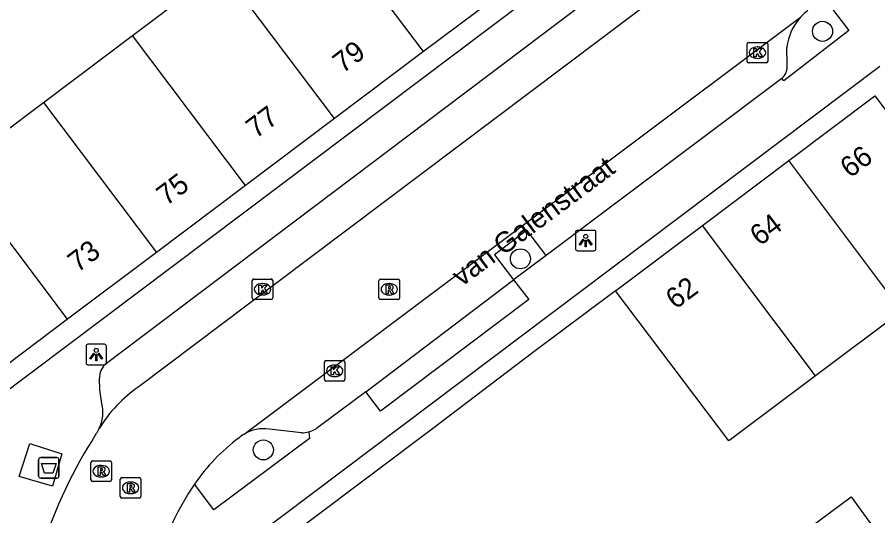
# Model space of a CAD drawing. Extents: x 160379 to 161131, y 383940 to 384849.
# Drawn here: x 160489.76 to 160531.75, y 384700.27 to 384724.61 of the extents above; entities that cross this region are included whole.
import ezdxf

# ---------------------------------------------------------------- set-up
doc = ezdxf.new("R2010")
doc.units = 0
for name, color, linetype in [('IMGEO_Afval_apart_plaats', 7, 'Continuous'), ('IMGEO_Boom', 7, 'Continuous'), ('IMGEO_Erf', 7, 'Continuous'), ('IMGEO_Kolk', 7, 'Continuous'), ('IMGEO_Lichtpunt', 7, 'Continuous'), ('IMGEO_Openbare_ruimte_label', 7, 'Continuous'), ('IMGEO_Pand', 7, 'Continuous'), ('IMGEO_Pand_nummerreeks', 7, 'Continuous'), ('IMGEO_Parkeervlak_open', 7, 'Continuous'), ('IMGEO_Rijbaan_lokaal_open', 7, 'Continuous'), ('IMGEO_Rioolput', 7, 'Continuous'), ('IMGEO_Voetpad_gesloten', 7, 'Continuous'), ('IMGEO_Voetpad_open', 7, 'Continuous')]:
    doc.layers.add(name, color=color, linetype=linetype)

msp = doc.modelspace()

# ---------------------------------------------------------------- linework, layer by layer
at = {"layer": 'IMGEO_Afval_apart_plaats'}
for p, q in [((160490.806, 384702.21), (160490.806, 384703.01)), ((160490.806, 384703.01), (160490.806, 384702.21)), ((160490.906, 384703.11), (160491.696, 384703.11)), ((160491.696, 384703.11), (160490.906, 384703.11)), ((160491.796, 384703.01), (160491.796, 384702.21)), ((160491.796, 384702.21), (160491.796, 384703.01)), ((160491.696, 384702.11), (160490.906, 384702.11)), ((160490.906, 384702.11), (160491.696, 384702.11))]:
    msp.add_line(p, q, dxfattribs=at)
msp.add_lwpolyline([(160490.949, 384702.824), (160491.653, 384702.824), (160491.504, 384702.354), (160491.098, 384702.354), (160490.949, 384702.824)], dxfattribs=at)
for centre, start, end in [((160490.906, 384703.01), 90, 180), ((160490.906, 384703.01), 90, 180), ((160491.696, 384703.01), 0, 90), ((160491.696, 384703.01), 360, 90), ((160490.906, 384702.21), 180, 270), ((160490.906, 384702.21), 180, 270), ((160491.696, 384702.21), 270, 0), ((160491.696, 384702.21), 270, 0)]:
    msp.add_arc(centre, 0.1, start, end, dxfattribs=at)
at = {"layer": 'IMGEO_Boom'}
for centre in [(160529.052, 384723.921), (160514.31, 384712.814), (160501.768, 384703.487)]:
    msp.add_circle(centre, 0.489, dxfattribs=at)
at = {"layer": 'IMGEO_Erf'}
msp.add_lwpolyline([(160518.956, 384711.247), (160514.905, 384708.218), (160510.089, 384704.569), (160500.864, 384697.632)], dxfattribs=at)
at = {"layer": 'IMGEO_Kolk'}
for p, q in [((160525.375, 384722.453), (160525.375, 384723.305)), ((160525.45, 384723.379), (160526.302, 384723.379)), ((160525.863, 384723.159), (160525.888, 384723.159)), ((160526.376, 384723.305), (160526.376, 384722.453)), ((160526.302, 384722.379), (160525.45, 384722.379)), ((160525.886, 384722.599), (160525.861, 384722.599)), ((160501.228, 384710.904), (160501.228, 384711.756)), ((160501.303, 384711.83), (160502.155, 384711.83)), ((160502.229, 384711.756), (160502.229, 384710.904)), ((160501.716, 384711.61), (160501.741, 384711.61)), ((160501.739, 384711.05), (160501.714, 384711.05)), ((160502.155, 384710.83), (160501.303, 384710.83)), ((160504.75, 384706.921), (160504.75, 384707.773)), ((160504.825, 384707.847), (160505.677, 384707.847)), ((160505.238, 384707.627), (160505.263, 384707.627)), ((160505.751, 384707.773), (160505.751, 384706.921)), ((160505.677, 384706.847), (160504.825, 384706.847)), ((160505.261, 384707.067), (160505.236, 384707.067))]:
    msp.add_line(p, q, dxfattribs=at)
for points in [[(160525.375, 384722.453), (160525.375, 384723.305)], [(160525.45, 384723.379), (160526.302, 384723.379)], [(160525.696, 384723.079), (160525.819, 384723.079), (160525.819, 384722.928), (160525.949, 384723.079), (160526.113, 384723.079), (160525.967, 384722.928), (160526.12, 384722.679), (160525.968, 384722.679), (160525.883, 384722.843), (160525.819, 384722.776), (160525.819, 384722.679), (160525.696, 384722.679), (160525.696, 384723.079)], [(160526.376, 384723.305), (160526.376, 384722.453)], [(160526.302, 384722.379), (160525.45, 384722.379)], [(160501.228, 384710.904), (160501.228, 384711.756)], [(160501.303, 384711.83), (160502.155, 384711.83)], [(160502.229, 384711.756), (160502.229, 384710.904)], [(160501.549, 384711.53), (160501.672, 384711.53), (160501.672, 384711.379), (160501.802, 384711.53), (160501.966, 384711.53), (160501.82, 384711.379), (160501.973, 384711.13), (160501.821, 384711.13), (160501.736, 384711.294), (160501.672, 384711.227), (160501.672, 384711.13), (160501.549, 384711.13), (160501.549, 384711.53)], [(160502.155, 384710.83), (160501.303, 384710.83)], [(160504.75, 384706.921), (160504.75, 384707.773)], [(160504.825, 384707.847), (160505.677, 384707.847)], [(160505.071, 384707.547), (160505.194, 384707.547), (160505.194, 384707.396), (160505.324, 384707.547), (160505.488, 384707.547), (160505.342, 384707.396), (160505.495, 384707.147), (160505.343, 384707.147), (160505.258, 384707.311), (160505.194, 384707.244), (160505.194, 384707.147), (160505.071, 384707.147), (160505.071, 384707.547)], [(160505.751, 384707.773), (160505.751, 384706.921)], [(160505.677, 384706.847), (160504.825, 384706.847)]]:
    msp.add_lwpolyline(points, dxfattribs=at)
for centre, start, end in [((160525.452, 384723.303), 91.552, 178.448), ((160525.452, 384723.303), 91.552, 178.448), ((160526.3, 384723.303), 1.552, 88.448), ((160526.3, 384723.303), 1.552, 88.448), ((160525.452, 384722.455), 181.552, 268.448), ((160525.452, 384722.455), 181.552, 268.448), ((160526.3, 384722.455), 271.552, 358.448), ((160526.3, 384722.455), 271.552, 358.448), ((160501.305, 384711.754), 91.552, 178.448), ((160501.305, 384711.754), 91.552, 178.448), ((160502.153, 384711.754), 1.552, 88.448), ((160502.153, 384711.754), 1.552, 88.448), ((160501.305, 384710.906), 181.552, 268.448), ((160501.305, 384710.906), 181.552, 268.448), ((160502.153, 384710.906), 271.552, 358.448), ((160502.153, 384710.906), 271.552, 358.448), ((160504.827, 384707.771), 91.552, 178.448), ((160504.827, 384707.771), 91.552, 178.448), ((160505.675, 384707.771), 1.552, 88.448), ((160505.675, 384707.771), 1.552, 88.448), ((160504.827, 384706.923), 181.552, 268.448), ((160504.827, 384706.923), 181.552, 268.448), ((160505.675, 384706.923), 271.552, 358.448), ((160505.675, 384706.923), 271.552, 358.448)]:
    msp.add_arc(centre, 0.0765, start, end, dxfattribs=at)
for centre, major_axis, ratio, start_param, end_param in [((160525.862, 384722.879), (-0.387, 0.002), 0.722429, 4.712389, 7.853982), ((160525.887, 384722.879), (-0.39, 0.002), 0.717154, 1.570796, 4.712389), ((160501.715, 384711.33), (-0.387, 0.002), 0.722429, 4.712389, 7.853982), ((160501.74, 384711.33), (-0.39, 0.002), 0.717154, 1.570796, 4.712389), ((160505.237, 384707.347), (-0.387, 0.002), 0.722429, 4.712389, 7.853982), ((160505.262, 384707.347), (-0.39, 0.002), 0.717154, 1.570796, 4.712389)]:
    msp.add_ellipse(centre, major_axis=major_axis, ratio=ratio, start_param=start_param, end_param=end_param, dxfattribs=at)
at = {"layer": 'IMGEO_Lichtpunt'}
for p, q in [((160516.998, 384714.11), (160516.998, 384713.303)), ((160516.998, 384714.11), (160516.998, 384713.303)), ((160517.9, 384714.205), (160517.092, 384714.205)), ((160517.9, 384714.205), (160517.092, 384714.205)), ((160517.994, 384713.303), (160517.994, 384714.11)), ((160517.994, 384713.303), (160517.994, 384714.11)), ((160517.092, 384713.209), (160517.9, 384713.209)), ((160517.092, 384713.209), (160517.9, 384713.209)), ((160493.118, 384708.547), (160493.118, 384707.74)), ((160493.118, 384708.547), (160493.118, 384707.74)), ((160494.02, 384708.642), (160493.212, 384708.642)), ((160494.02, 384708.642), (160493.212, 384708.642)), ((160494.114, 384707.74), (160494.114, 384708.547)), ((160494.114, 384707.74), (160494.114, 384708.547)), ((160493.212, 384707.646), (160494.02, 384707.646)), ((160493.212, 384707.646), (160494.02, 384707.646))]:
    msp.add_line(p, q, dxfattribs=at)
for points in [[(160517.372, 384713.774), (160517.411, 384713.746), (160517.223, 384713.484), (160517.185, 384713.511), (160517.372, 384713.774)], [(160517.474, 384713.726), (160517.521, 384713.726), (160517.521, 384713.404), (160517.474, 384713.404), (160517.474, 384713.726)], [(160517.584, 384713.746), (160517.622, 384713.773), (160517.809, 384713.511), (160517.77, 384713.483), (160517.584, 384713.746)], [(160493.492, 384708.211), (160493.531, 384708.183), (160493.343, 384707.921), (160493.305, 384707.948), (160493.492, 384708.211)], [(160493.594, 384708.163), (160493.641, 384708.163), (160493.641, 384707.841), (160493.594, 384707.841), (160493.594, 384708.163)], [(160493.704, 384708.183), (160493.742, 384708.21), (160493.929, 384707.948), (160493.89, 384707.92), (160493.704, 384708.183)]]:
    msp.add_lwpolyline(points, dxfattribs=at)
for centre in [(160517.497, 384713.908), (160493.617, 384708.345)]:
    msp.add_circle(centre, 0.0994, dxfattribs=at)
for centre, start, end in [((160517.092, 384714.11), 90, 180), ((160517.092, 384714.11), 90, 180), ((160517.9, 384714.11), 0, 90), ((160517.9, 384714.11), 0, 90), ((160517.092, 384713.303), 180, 270), ((160517.092, 384713.303), 180, 270), ((160517.9, 384713.303), 270, 0), ((160517.9, 384713.303), 270, 360), ((160493.212, 384708.547), 90, 180), ((160493.212, 384708.547), 90, 180), ((160494.02, 384708.547), 0, 90), ((160494.02, 384708.547), 0, 90), ((160493.212, 384707.74), 180, 270), ((160493.212, 384707.74), 180, 270), ((160494.02, 384707.74), 270, 0), ((160494.02, 384707.74), 270, 360)]:
    msp.add_arc(centre, 0.0946, start, end, dxfattribs=at)
at = {"layer": 'IMGEO_Pand'}
for points in [[(160509.576, 384722.929), (160504.07, 384730.246)], [(160495.388, 384723.716), (160499.729, 384726.981)], [(160505.236, 384719.663), (160499.729, 384726.981)], [(160513.917, 384726.196), (160509.576, 384722.929)], [(160491.047, 384720.451), (160495.388, 384723.716)], [(160500.896, 384716.397), (160495.388, 384723.716)], [(160509.576, 384722.929), (160505.236, 384719.663)], [(160527.406, 384717.609), (160531.609, 384720.774), (160537.135, 384713.433)], [(160486.706, 384717.186), (160491.047, 384720.451)], [(160491.047, 384720.451), (160496.556, 384713.131)], [(160505.236, 384719.663), (160500.896, 384716.397)], [(160523.193, 384714.437), (160527.406, 384717.609)], [(160532.917, 384710.267), (160527.406, 384717.609)], [(160492.216, 384709.865), (160486.706, 384717.186)], [(160500.896, 384716.397), (160496.556, 384713.131)], [(160518.956, 384711.247), (160523.193, 384714.437)], [(160528.7, 384707.101), (160523.193, 384714.437)], [(160496.556, 384713.131), (160492.216, 384709.865)], [(160528.7, 384707.101), (160524.482, 384703.935), (160518.956, 384711.247)], [(160532.917, 384710.267), (160528.7, 384707.101)], [(160492.216, 384709.865), (160487.876, 384706.598)], [(160527.994, 384699.366), (160530.449, 384701.194), (160531.654, 384699.542), (160529.203, 384697.743), (160527.994, 384699.366)]]:
    msp.add_lwpolyline(points, dxfattribs=at)
at = {"layer": 'IMGEO_Parkeervlak_open'}
for points in [[(160527.332, 384722.305), (160527.31, 384723.138)], [(160515.566, 384712.983), (160514.629, 384714.209), (160513.039, 384713.003), (160513.978, 384711.79)], [(160503.629, 384704.321), (160502.054, 384704.502)]]:
    msp.add_lwpolyline(points, dxfattribs=at)
for centre, radius, start, end in [((160529.922, 384722.844), 2.628, 137.7577, 173.5832), ((160526.449, 384722.247), 0.885, 314.3946, 3.7861), ((160501.787, 384702.667), 1.854, 81.7223, 120.7888), ((160503.625, 384705.694), 1.373, 270.1739, 285.0367)]:
    msp.add_arc(centre, radius, start, end, dxfattribs=at)
at = {"layer": 'IMGEO_Rijbaan_lokaal_open'}
for points in [[(160525.346, 384728.904), (160502.428, 384711.651), (160495.707, 384706.579)], [(160500.838, 384704.26), (160527.976, 384724.611)]]:
    msp.add_lwpolyline(points, dxfattribs=at)
for centre, radius, start, end in [((160529.876, 384722.894), 2.561, 126.9516, 137.911), ((160499.383, 384701.137), 6.568, 124.0356, 148.8888), ((160513.856, 384691.277), 24.056, 147.279, 162.0233), ((160492.023, 384705.358), 1.924, 325.9388, 334.5221), ((160501.833, 384702.607), 1.929, 121.0401, 130.4559), ((160506.235, 384696.475), 9.473, 126.6459, 145.7281), ((160511.705, 384692.883), 16.016, 146.1288, 175.8455)]:
    msp.add_arc(centre, radius, start, end, dxfattribs=at)
at = {"layer": 'IMGEO_Rioolput'}
for p, q in [((160507.411, 384710.901), (160507.411, 384711.753)), ((160507.486, 384711.827), (160508.338, 384711.827)), ((160508.412, 384711.753), (160508.412, 384710.901)), ((160507.899, 384711.607), (160507.924, 384711.607)), ((160507.922, 384711.047), (160507.897, 384711.047)), ((160508.338, 384710.827), (160507.486, 384710.827)), ((160493.432, 384702.948), (160494.284, 384702.948)), ((160493.357, 384702.022), (160493.357, 384702.874)), ((160493.845, 384702.728), (160493.87, 384702.728)), ((160494.358, 384702.874), (160494.358, 384702.022)), ((160493.868, 384702.168), (160493.843, 384702.168)), ((160494.864, 384702.136), (160495.716, 384702.136)), ((160494.284, 384701.948), (160493.432, 384701.948)), ((160494.789, 384701.21), (160494.789, 384702.062)), ((160495.277, 384701.916), (160495.302, 384701.916)), ((160495.79, 384702.062), (160495.79, 384701.21)), ((160495.3, 384701.356), (160495.275, 384701.356)), ((160495.716, 384701.136), (160494.864, 384701.136))]:
    msp.add_line(p, q, dxfattribs=at)
for points in [[(160507.411, 384710.901), (160507.411, 384711.753)], [(160507.486, 384711.827), (160508.338, 384711.827)], [(160508.412, 384711.753), (160508.412, 384710.901)], [(160508, 384711.525), (160507.748, 384711.527), (160507.748, 384711.127)], [(160507.926, 384711.446), (160507.872, 384711.446), (160507.872, 384711.365)], [(160507.872, 384711.365), (160507.924, 384711.365)], [(160507.748, 384711.127), (160507.872, 384711.127), (160507.872, 384711.289), (160507.883, 384711.289)], [(160507.93, 384711.26), (160508.001, 384711.127), (160508.141, 384711.127), (160508.076, 384711.253)], [(160508.338, 384710.827), (160507.486, 384710.827)], [(160493.432, 384702.948), (160494.284, 384702.948)], [(160493.357, 384702.022), (160493.357, 384702.874)], [(160493.946, 384702.646), (160493.694, 384702.648), (160493.694, 384702.248)], [(160493.872, 384702.567), (160493.818, 384702.567), (160493.818, 384702.486)], [(160494.358, 384702.874), (160494.358, 384702.022)], [(160493.694, 384702.248), (160493.818, 384702.248), (160493.818, 384702.41), (160493.829, 384702.41)], [(160493.818, 384702.486), (160493.87, 384702.486)], [(160493.876, 384702.381), (160493.947, 384702.248), (160494.087, 384702.248), (160494.022, 384702.374)], [(160494.864, 384702.136), (160495.716, 384702.136)], [(160494.284, 384701.948), (160493.432, 384701.948)], [(160494.789, 384701.21), (160494.789, 384702.062)], [(160495.378, 384701.834), (160495.126, 384701.836), (160495.126, 384701.436)], [(160495.304, 384701.755), (160495.25, 384701.755), (160495.25, 384701.674)], [(160495.25, 384701.674), (160495.302, 384701.674)], [(160495.79, 384702.062), (160495.79, 384701.21)], [(160495.126, 384701.436), (160495.25, 384701.436), (160495.25, 384701.598), (160495.261, 384701.598)], [(160495.308, 384701.569), (160495.379, 384701.436), (160495.519, 384701.436), (160495.454, 384701.562)], [(160495.716, 384701.136), (160494.864, 384701.136)]]:
    msp.add_lwpolyline(points, dxfattribs=at)
for centre, radius, start, end in [((160507.488, 384711.751), 0.0765, 91.552, 178.448), ((160507.488, 384711.751), 0.0765, 91.552, 178.448), ((160508.336, 384711.751), 0.0765, 1.552, 88.448), ((160508.336, 384711.751), 0.0765, 1.552, 88.448), ((160507.908, 384711.554), 0.19, 274.7715, 282.9687), ((160507.932, 384711.35), 0.0964, 77.0061, 93.1865), ((160507.946, 384711.407), 0.0378, 276.6634, 79.6772), ((160507.999, 384711.415), 0.109, 350.3612, 89.416), ((160507.997, 384711.415), 0.112, 277.5842, 350.9817), ((160507.488, 384710.903), 0.0765, 181.552, 268.448), ((160507.488, 384710.903), 0.0765, 181.552, 268.448), ((160507.882, 384711.236), 0.0533, 26.0293, 88.6989), ((160507.981, 384711.2), 0.108, 29.5134, 73.7905), ((160508.336, 384710.903), 0.0765, 271.552, 358.448), ((160508.336, 384710.903), 0.0765, 271.552, 358.448), ((160493.434, 384702.872), 0.0765, 91.552, 178.448), ((160493.434, 384702.872), 0.0765, 91.552, 178.448), ((160494.282, 384702.872), 0.0765, 1.552, 88.448), ((160494.282, 384702.872), 0.0765, 1.552, 88.448), ((160493.878, 384702.471), 0.0964, 77.0061, 93.1865), ((160493.892, 384702.528), 0.0378, 276.6634, 79.6772), ((160493.945, 384702.536), 0.109, 350.3612, 89.416), ((160493.943, 384702.536), 0.112, 277.5842, 350.9817), ((160493.828, 384702.357), 0.0533, 26.0293, 88.6989), ((160493.854, 384702.675), 0.19, 274.7715, 282.9687), ((160493.927, 384702.321), 0.108, 29.5134, 73.7905), ((160494.866, 384702.06), 0.0765, 91.552, 178.448), ((160494.866, 384702.06), 0.0765, 91.552, 178.448), ((160495.714, 384702.06), 0.0765, 1.552, 88.448), ((160495.714, 384702.06), 0.0765, 1.552, 88.448), ((160493.434, 384702.024), 0.0765, 181.552, 268.448), ((160493.434, 384702.024), 0.0765, 181.552, 268.448), ((160494.282, 384702.024), 0.0765, 271.552, 358.448), ((160494.282, 384702.024), 0.0765, 271.552, 358.448), ((160495.286, 384701.863), 0.19, 274.7715, 282.9687), ((160495.31, 384701.659), 0.0964, 77.0061, 93.1865), ((160495.324, 384701.716), 0.0378, 276.6634, 79.6772), ((160495.377, 384701.724), 0.109, 350.3612, 89.416), ((160495.375, 384701.724), 0.112, 277.5842, 350.9817), ((160495.26, 384701.545), 0.0533, 26.0293, 88.6989), ((160495.359, 384701.509), 0.108, 29.5134, 73.7905), ((160494.866, 384701.212), 0.0765, 181.552, 268.448), ((160494.866, 384701.212), 0.0765, 181.552, 268.448), ((160495.714, 384701.212), 0.0765, 271.552, 358.448), ((160495.714, 384701.212), 0.0765, 271.552, 358.448)]:
    msp.add_arc(centre, radius, start, end, dxfattribs=at)
for centre, major_axis, ratio, start_param, end_param in [((160507.898, 384711.327), (-0.387, 0.002), 0.722429, 4.712389, 7.853982), ((160507.923, 384711.327), (-0.39, 0.002), 0.717154, 1.570796, 4.712389), ((160493.844, 384702.448), (-0.387, 0.002), 0.722429, 4.712389, 7.853982), ((160493.869, 384702.448), (-0.39, 0.002), 0.717154, 1.570796, 4.712389), ((160495.276, 384701.636), (-0.387, 0.002), 0.722429, 4.712389, 7.853982), ((160495.301, 384701.636), (-0.39, 0.002), 0.717154, 1.570796, 4.712389)]:
    msp.add_ellipse(centre, major_axis=major_axis, ratio=ratio, start_param=start_param, end_param=end_param, dxfattribs=at)
at = {"layer": 'IMGEO_Voetpad_gesloten'}
msp.add_lwpolyline([(160491.476, 384701.722), (160489.854, 384702.196), (160490.369, 384703.805), (160491.938, 384703.298), (160491.476, 384701.722)], dxfattribs=at)
at = {"layer": 'IMGEO_Voetpad_open'}
for points in [[(160524.356, 384632.684), (160487.022, 384676.465), (160487, 384704.676), (160523.198, 384731.929), (160524.022, 384732.549)], [(160494.057, 384707.68), (160521.788, 384728.629)], [(160529.167, 384725.508), (160530.331, 384723.959), (160527.161, 384721.5), (160527.068, 384721.614)], [(160558.691, 384612.377), (160544.574, 384628.905), (160499.831, 384681.477), (160499.817, 384698.107), (160517.199, 384711.18), (160531.839, 384722.221)], [(160527.068, 384721.614), (160515.566, 384712.983)], [(160515.566, 384712.983), (160513.978, 384711.79)], [(160513.968, 384711.783), (160514.716, 384710.828), (160507.483, 384705.377), (160506.761, 384706.321)], [(160506.761, 384706.321), (160513.968, 384711.783)], [(160513.978, 384711.79), (160513.968, 384711.783)], [(160493.893, 384705.757), (160493.799, 384706.415), (160493.781, 384706.988)], [(160506.761, 384706.321), (160504.356, 384704.528)], [(160503.981, 384704.368), (160504.016, 384704.049), (160499.356, 384700.561), (160498.407, 384701.809)]]:
    msp.add_lwpolyline(points, dxfattribs=at)
for centre, radius, start, end in [((160494.682, 384707.03), 0.902, 133.8564, 182.6551), ((160492.073, 384705.334), 1.869, 334.5297, 13.0975), ((160503.629, 384705.712), 1.389, 284.6698, 301.5428)]:
    msp.add_arc(centre, radius, start, end, dxfattribs=at)

# ---------------------------------------------------------------- texts
at = {"layer": 'IMGEO_Openbare_ruimte_label'}
msp.add_text('van Galenstraat', height=1, rotation=36.7095, dxfattribs=at).set_placement((160511.444, 384711.431))
at = {"layer": 'IMGEO_Pand_nummerreeks'}
for s, rotation, p in [('79', 36.9615, (160505.638, 384721.842)), ('77', 36.9615, (160501.403, 384718.655)), ('66', 36.9787, (160530.391, 384716.727)), ('75', 36.9615, (160497.039, 384715.371)), ('64', 36.9787, (160525.988, 384713.412)), ('73', 36.9615, (160492.71, 384712.113)), ('62', 36.9787, (160521.879, 384710.318))]:
    msp.add_text(s, height=1, rotation=rotation, dxfattribs=at).set_placement(p)

doc.saveas('drawing.dxf')
